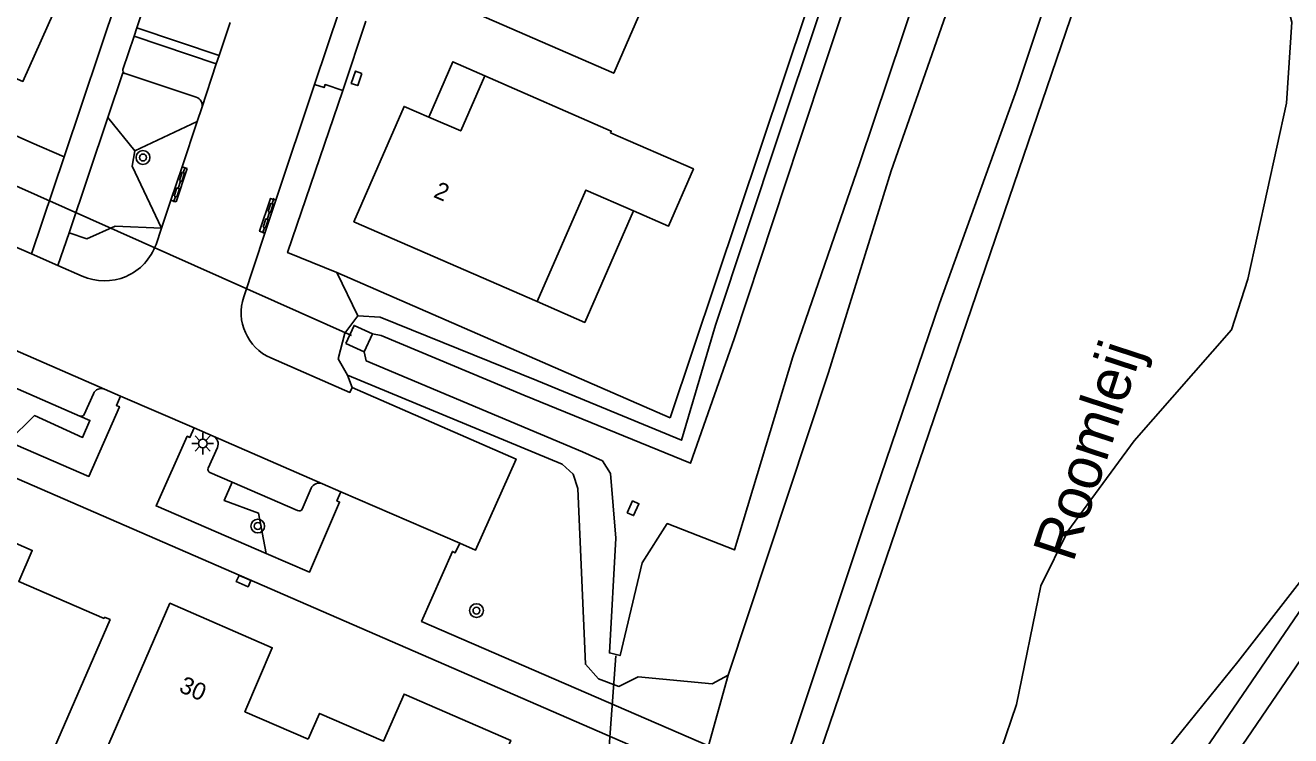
# Model space of a CAD drawing. Extents: x 136000 to 141014, y 402000 to 403500.
# Drawn here: x 138791.4 to 138864.9, y 402757.7 to 402799 of the extents above; entities that cross this region are included whole.
import ezdxf

# ---------------------------------------------------------------- set-up
doc = ezdxf.new("R2010")
doc.units = 0
for name, color, linetype in [('gg-afsc-erfafscheiding', 7, 'Continuous'), ('gg-afsc-hekwerk', 7, 'Continuous'), ('gg-anno-huisnummerreeks BGT', 7, 'Continuous'), ('gg-anno-openbare ruimte label', 7, 'Continuous'), ('gg-bbg-hoofdgebouw', 7, 'Continuous'), ('gg-bbg-luifel en loopbrug', 7, 'Continuous'), ('gg-knt-onverhard', 7, 'Continuous'), ('gg-knt-verharding', 7, 'Continuous'), ('gg-knt-verharding nz', 7, 'Continuous'), ('gg-kntw-bovenkant insteek waterloop', 7, 'Continuous'), ('gg-kntw-waterlijn', 7, 'Continuous'), ('gg-kwrk-duiker nz buis', 7, 'Continuous'), ('gg-kwrk-uitstroombak niveau min 01', 7, 'Continuous'), ('gt-grn-afwateringsgoot', 7, 'Continuous'), ('gt-grn-groengrens', 7, 'Continuous'), ('gt-symb-afwateringsgoot', 7, 'Continuous'), ('gt-symb-boom', 7, 'Continuous'), ('gt-symb-kolk', 7, 'Continuous'), ('gt-symb-kolk center center', 7, 'Continuous'), ('gt-symb-lichtmast', 7, 'Continuous')]:
    doc.layers.add(name, color=color, linetype=linetype)

# ---------------------------------------------------------------- blocks, each defined once
blk = doc.blocks.new('gt0-KOLKCC')
at = {"layer": 'gt-symb-kolk center center'}
blk.add_lwpolyline([(-0.375, 0.2), (0.375, 0.2), (0.375, -0.2), (-0.375, -0.2)], close=True, dxfattribs=at)
blk = doc.blocks.new('gt0-AFWGT_1')
at = {"layer": 'gt-symb-afwateringsgoot'}
for p, q in [((-1.076, 0), (-0.726, 0)), ((-0.225, 0), (0.225, 0)), ((0.725, 0), (1.075, 0))]:
    blk.add_line(p, q, dxfattribs=at)
for points in [[(-0.726, 0.075), (-0.225, 0.075), (-0.225, -0.075), (-0.726, -0.075)], [(0.225, 0.075), (0.725, 0.075), (0.725, -0.075), (0.225, -0.075)]]:
    blk.add_lwpolyline(points, close=True, dxfattribs=at)
blk = doc.blocks.new('gt0-BOOM')
at = {"layer": 'gt-symb-boom'}
for radius in [0.4, 0.2]:
    blk.add_circle((0, 0), radius, dxfattribs=at)
blk = doc.blocks.new('gt0-LMAST')
at = {"layer": 'gt-symb-lichtmast'}
for p, q in [((-0.182, 0.173), (-0.447, 0.438)), ((-0.005, 0.246), (-0.005, 0.621)), ((0.172, 0.173), (0.437, 0.438)), ((-0.255, -0.004), (-0.63, -0.004)), ((-0.182, -0.181), (-0.447, -0.446)), ((-0.005, -0.254), (-0.005, -0.629)), ((0.437, -0.446), (0.172, -0.181)), ((0.245, -0.004), (0.62, -0.004))]:
    blk.add_line(p, q, dxfattribs=at)
blk.add_circle((-0.005, -0.004), 0.25, dxfattribs=at)
blk = doc.blocks.new('gt0-KOLK')
at = {"layer": 'gt-symb-kolk'}
blk.add_lwpolyline([(0, 0), (0.375, 0), (0.375, 0.4), (-0.375, 0.4), (-0.375, 0), (0, 0)], dxfattribs=at)

msp = doc.modelspace()

# ---------------------------------------------------------------- linework, layer by layer
at = {"layer": 'gg-afsc-erfafscheiding'}
for p, q in [((138782.046, 402796.436), (138791.796, 402792.154)), ((138791.796, 402792.154), (138793.676, 402791.328))]:
    msp.add_line(p, q, dxfattribs=at)
at = {"layer": 'gg-afsc-hekwerk'}
msp.add_line((138809.493, 402784.613), (138828.84, 402776.18), dxfattribs=at)
at = {"layer": 'gg-bbg-hoofdgebouw'}
for points in [[(138782.709, 402806.602), (138786.556, 402804.929), (138783.925, 402798.901), (138785.77, 402798.096), (138785.533, 402797.539), (138789.204, 402795.949), (138789.442, 402796.5), (138791.278, 402795.705), (138793.403, 402800.492), (138792.54, 402800.865), (138795.21, 402807.032), (138789.064, 402809.693), (138789.885, 402811.595), (138785.691, 402813.413)], [(138822.506, 402809.286), (138829.872, 402806.082), (138825.563, 402796.184), (138814.928, 402800.825), (138817.834, 402807.515), (138819.272, 402806.886)], [(138818.079, 402796.035), (138816.69, 402792.832), (138814.83, 402793.639)], [(138818.079, 402796.035), (138825.426, 402792.823), (138825.382, 402792.722)], [(138821.126, 402782.925), (138810.484, 402787.567), (138813.395, 402794.261), (138814.83, 402793.639)], [(138825.382, 402792.722), (138830.188, 402790.63), (138828.746, 402787.31), (138826.707, 402788.196)], [(138826.707, 402788.196), (138823.938, 402789.399), (138821.126, 402782.925)], [(138783.566, 402770.172), (138783.989, 402771.134), (138786.486, 402770.036), (138786.776, 402770.682), (138791.822, 402768.488), (138791.037, 402766.681), (138795.985, 402764.537), (138796.014, 402764.606), (138796.333, 402764.472), (138789.677, 402749.172), (138784.097, 402751.599), (138784.24, 402751.918), (138785.28, 402751.452), (138789.165, 402760.443), (138781.232, 402763.906), (138780.784, 402762.897), (138780.473, 402763.035)], [(138803.479, 402747.553), (138799.347, 402749.354), (138801.315, 402753.866), (138795.825, 402756.238), (138799.805, 402765.415), (138805.75, 402762.833), (138804.16, 402759.121), (138807.827, 402757.534)], [(138803.479, 402747.553), (138802.716, 402745.73), (138806.725, 402743.981), (138809.749, 402750.884), (138815.58, 402748.285), (138819.593, 402757.451), (138813.403, 402760.142), (138812.206, 402757.413), (138808.498, 402759.023), (138807.827, 402757.534)]]:
    msp.add_lwpolyline(points, dxfattribs=at)
at = {"layer": 'gg-bbg-luifel en loopbrug'}
for points in [[(138814.83, 402793.639), (138816.227, 402796.848), (138818.079, 402796.035)], [(138826.707, 402788.196), (138823.883, 402781.722), (138821.126, 402782.925)]]:
    msp.add_lwpolyline(points, dxfattribs=at)
at = {"layer": 'gg-knt-onverhard'}
for points in [[(138869.748, 402769.889), (138868.65, 402769.018), (138866.114, 402766.04), (138849.906, 402742.296), (138842.387, 402731.478)], [(138869.447, 402767.841), (138867.14, 402764.642), (138851.273, 402741.386), (138843.829, 402730.718)]]:
    msp.add_lwpolyline(points, dxfattribs=at)
at = {"layer": 'gg-knt-verharding'}
for p, q in [((138793.676, 402791.328), (138797.062, 402801.422)), ((138797.889, 402798.814), (138798.519, 402800.695)), ((138809.665, 402799.898), (138808.209, 402795.538)), ((138797.727, 402798.329), (138797.889, 402798.814)), ((138809.843, 402795.187), (138811.186, 402799.212)), ((138797.084, 402796.408), (138797.727, 402798.329)), ((138797.195, 402796.174), (138797.204, 402796.171)), ((138801.334, 402794.796), (138797.204, 402796.171)), ((138808.209, 402795.538), (138805.964, 402788.814)), ((138793.954, 402786.928), (138796.205, 402793.613)), ((138801.393, 402793.391), (138801.659, 402794.185)), ((138800.511, 402790.756), (138801.393, 402793.391)), ((138791.786, 402785.694), (138793.676, 402791.328)), ((138799.862, 402788.819), (138800.511, 402790.756)), ((138799.315, 402787.186), (138799.862, 402788.819)), ((138791.786, 402785.694), (138788.18, 402787.268)), ((138793.314, 402785.025), (138793.954, 402786.928)), ((138799.002, 402786.25), (138799.315, 402787.186)), ((138805.327, 402786.907), (138804.09, 402783.205)), ((138791.786, 402785.694), (138793.314, 402785.025)), ((138793.314, 402785.025), (138794.715, 402784.41)), ((138794.58, 402776.284), (138789.534, 402778.482)), ((138795.366, 402777.573), (138794.836, 402776.371)), ((138796.944, 402777.446), (138796.019, 402777.846)), ((138801.212, 402775.601), (138796.944, 402777.446)), ((138802.315, 402775.124), (138801.212, 402775.601)), ((138802.03, 402773.261), (138802.566, 402774.462)), ((138803.422, 402772.441), (138802.123, 402773.004)), ((138807.219, 402770.795), (138803.422, 402772.441)), ((138809.731, 402771.893), (138808.664, 402772.356)), ((138808.001, 402772.089), (138807.482, 402770.882)), ((138816.629, 402768.898), (138809.731, 402771.893))]:
    msp.add_line(p, q, dxfattribs=at)
for points in [[(138796.205, 402793.613), (138797.079, 402796.212), (138797.195, 402796.174)], [(138809.843, 402795.187), (138808.813, 402795.527), (138808.758, 402795.355), (138808.209, 402795.538)], [(138805.659, 402779.655), (138810.259, 402777.658), (138810.387, 402777.949)], [(138796.944, 402777.446), (138796.708, 402776.901), (138796.874, 402776.829), (138795.109, 402772.779), (138790.414, 402774.8)], [(138810.387, 402777.949), (138819.898, 402773.787), (138817.543, 402768.492), (138816.629, 402768.898)], [(138782.136, 402776.462), (138829.947, 402755.682), (138821.537, 402732.501)], [(138805.39, 402768.312), (138799.01, 402771.067), (138800.815, 402775.115), (138800.972, 402775.045), (138801.212, 402775.601)], [(138809.731, 402771.893), (138809.499, 402771.357), (138809.657, 402771.29), (138807.911, 402767.224), (138805.39, 402768.312)], [(138831.068, 402757.141), (138814.418, 402764.359), (138816.208, 402768.422), (138816.365, 402768.347), (138816.629, 402768.898)]]:
    msp.add_lwpolyline(points, dxfattribs=at)
for centre, radius, start, end in [((138797.256, 402796.346), 0.183, 160.37362, 250.38187), ((138801.184, 402794.324), 0.495, 343.62767, 72.39068), ((138796.011, 402787.305), 3.172, 245.89178, 340.56668), ((138806.828, 402782.294), 2.886, 161.58987, 246.09829), ((138795.833, 402777.373), 0.508, 68.54106, 156.83567), ((138794.658, 402776.474), 0.205, 247.60063, 329.93939), ((138802.104, 402774.665), 0.505, 336.27629, 65.25256), ((138802.214, 402773.182), 0.2, 156.73269, 243.05441), ((138808.469, 402771.884), 0.511, 67.52629, 156.34447), ((138807.31, 402770.962), 0.19, 241.39658, 335.21169)]:
    msp.add_arc(centre, radius, start, end, dxfattribs=at)
at = {"layer": 'gg-knt-verharding nz'}
for p, q in [((138802.671, 402797.223), (138797.889, 402798.814)), ((138803.3, 402799.12), (138802.671, 402797.223)), ((138797.727, 402798.329), (138802.5, 402796.725)), ((138802.5, 402796.725), (138802.671, 402797.223)), ((138802.5, 402796.725), (138801.659, 402794.185)), ((138796.019, 402777.846), (138789.709, 402780.593)), ((138808.664, 402772.356), (138802.315, 402775.124))]:
    msp.add_line(p, q, dxfattribs=at)
at = {"layer": 'gg-kntw-bovenkant insteek waterloop'}
msp.add_line((138809.575, 402779.601), (138810.11, 402778.665), dxfattribs=at)
for points in [[(138923.273, 403022.114), (138921.601, 403014.06), (138917.844, 403002.289), (138913.651, 402990.036), (138909.307, 402977.07), (138905.495, 402964.25), (138901.314, 402951.952), (138896.74, 402939.092), (138892.466, 402925.647), (138888.048, 402912.854), (138883.813, 402899.763), (138879.148, 402886.16), (138875.033, 402873.13), (138870.467, 402859.274), (138861.732, 402833.301), (138857.709, 402821.248), (138853.281, 402808.197), (138848.956, 402795.256), (138844.464, 402782.826), (138840.135, 402770.09), (138835.937, 402757.486), (138831.41, 402745.288), (138828.481, 402735.709), (138828.983, 402734.858)], [(138829.579, 402839.157), (138830.385, 402837.798), (138831.655, 402836.782), (138839.317, 402833.328), (138847.622, 402829.442), (138845.427, 402822.574), (138842.018, 402813.204), (138835.124, 402792.579), (138831.473, 402781.56), (138829.507, 402774.875), (138821.101, 402778.357), (138812.012, 402782.03), (138810.712, 402782.109)], [(138832.203, 402761.234), (138838.025, 402778.806), (138841.664, 402790.517), (138848.392, 402809.752), (138851.882, 402820.017), (138855.318, 402830.989)], [(138810.712, 402782.109), (138809.951, 402781.09), (138809.575, 402779.601)], [(138810.11, 402778.665), (138822.565, 402773.483), (138823.219, 402772.915), (138823.479, 402772.076), (138823.927, 402761.873), (138824.676, 402761.036), (138825.857, 402760.586), (138826.991, 402761.154), (138831.276, 402760.744), (138832.203, 402761.234)], [(138828.983, 402734.858), (138831.662, 402733.834), (138832.495, 402733.096), (138837.901, 402733.445), (138843.827, 402734.522), (138846.56, 402738.174), (138853.299, 402748.608), (138853.807, 402752.205), (138853.353, 402754.95), (138853.731, 402755.72), (138856.901, 402755.972), (138861.786, 402762.026), (138869.216, 402771.582)]]:
    msp.add_lwpolyline(points, dxfattribs=at)
at = {"layer": 'gg-kntw-waterlijn'}
for points in [[(138923.659, 403015.297), (138901.666, 402948.21), (138862.486, 402829.877), (138830.453, 402735.987)], [(138811.575, 402781.059), (138812.075, 402780.953), (138820.346, 402777.499), (138830.016, 402773.541), (138832.549, 402780.76), (138836.32, 402792.182), (138842.913, 402812.012)], [(138846.447, 402810.643), (138839.857, 402790.986), (138835.966, 402779.726), (138832.572, 402768.515), (138828.675, 402770.041), (138827.223, 402767.77), (138825.931, 402762.382), (138825.315, 402762.53), (138825.686, 402769.191), (138825.38, 402772.955), (138824.908, 402773.69), (138823.748, 402774.215), (138811.207, 402779.484), (138811.084, 402780.004)], [(138865.764, 402810.407), (138863.503, 402804.5), (138864.918, 402799.149), (138864.612, 402794.445), (138862.375, 402784.227), (138861.419, 402781.283), (138855.774, 402774.842), (138851.917, 402769.609), (138850.353, 402766.429), (138848.95, 402759.548), (138846.21, 402751.531), (138844.662, 402746.105), (138840.05, 402736.042), (138831.758, 402735.358)]]:
    msp.add_lwpolyline(points, dxfattribs=at)
at = {"layer": 'gg-kwrk-duiker nz buis'}
for p, q in [((138810.348, 402780.956), (138790.694, 402789.723)), ((138825.165, 402755.345), (138825.689, 402762.365))]:
    msp.add_line(p, q, dxfattribs=at)
at = {"layer": 'gg-kwrk-uitstroombak niveau min 01'}
for p, q in [((138811.575, 402781.059), (138811.084, 402780.004)), ((138811.084, 402780.004), (138810.01, 402780.487))]:
    msp.add_line(p, q, dxfattribs=at)
msp.add_lwpolyline([(138810.01, 402780.487), (138810.501, 402781.541), (138811.575, 402781.059)], dxfattribs=at)
at = {"layer": 'gt-grn-afwateringsgoot'}
for p, q in [((138800.171, 402788.716), (138800.813, 402790.655)), ((138800.813, 402790.655), (138800.511, 402790.756)), ((138800.171, 402788.716), (138799.862, 402788.819)), ((138805.964, 402788.814), (138805.327, 402786.907))]:
    msp.add_line(p, q, dxfattribs=at)
msp.add_lwpolyline([(138805.327, 402786.907), (138805.013, 402787.012), (138805.656, 402788.917), (138805.964, 402788.814)], dxfattribs=at)
at = {"layer": 'gt-grn-groengrens'}
for p, q in [((138828.84, 402776.18), (138836.763, 402799.873)), ((138796.205, 402793.613), (138797.766, 402791.684)), ((138797.766, 402791.684), (138801.393, 402793.391)), ((138810.712, 402782.109), (138809.493, 402784.613)), ((138810.387, 402777.949), (138810.11, 402778.665)), ((138831.068, 402757.141), (138832.203, 402761.234))]:
    msp.add_line(p, q, dxfattribs=at)
for points in [[(138809.493, 402784.613), (138806.642, 402785.77), (138809.843, 402795.187)], [(138797.766, 402791.684), (138797.618, 402790.799), (138799.315, 402787.186)], [(138799.315, 402787.186), (138796.628, 402787.303), (138794.994, 402786.579), (138793.954, 402786.928)], [(138790.414, 402774.8), (138791.941, 402776.316), (138794.739, 402775.042), (138795.168, 402776.028), (138794.58, 402776.284)], [(138805.39, 402768.312), (138804.957, 402770.647), (138802.959, 402771.373), (138803.422, 402772.441)]]:
    msp.add_lwpolyline(points, dxfattribs=at)

# ---------------------------------------------------------------- block references
at = {"layer": 'gt-symb-afwateringsgoot'}
for p, xscale, yscale, rotation in [((138800.36, 402789.713), 1.0000722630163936, 1.0000722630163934, 71.67828379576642), ((138805.515, 402787.915), 1.000024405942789, 1.000024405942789, 72.0315967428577)]:
    msp.add_blockref('gt0-AFWGT_1', p, dxfattribs=dict(at, xscale=xscale, yscale=yscale, rotation=rotation))
at = {"layer": 'gt-symb-boom'}
for p in [(138798.247, 402791.293), (138804.907, 402769.9), (138817.6, 402764.99)]:
    msp.add_blockref('gt0-BOOM', p, dxfattribs=at)
at = {"layer": 'gt-symb-kolk', "rotation": 156.51108679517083}
msp.add_blockref('gt0-KOLK', (138804.163, 402766.888), dxfattribs=at)
at = {"layer": 'gt-symb-kolk center center'}
for p, rotation in [((138810.641, 402795.887), -108.64676691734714), ((138826.688, 402770.934), 65.9727830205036)]:
    msp.add_blockref('gt0-KOLKCC', p, dxfattribs=dict(at, rotation=rotation))
at = {"layer": 'gt-symb-lichtmast'}
msp.add_blockref('gt0-LMAST', (138801.717, 402774.69), dxfattribs=at)

# ---------------------------------------------------------------- texts
at = {"layer": 'gg-anno-huisnummerreeks BGT'}
for s, p in [('2', (138815.053, 402789.015)), ('30', (138800.272, 402760.306))]:
    msp.add_text(s, height=1, rotation=336.5, dxfattribs=at).set_placement(p)
at = {"layer": 'gg-anno-openbare ruimte label'}
msp.add_text('Roomleij', height=2.5, rotation=71.9, dxfattribs=at).set_placement((138852.225, 402767.729))

doc.saveas('drawing.dxf')
